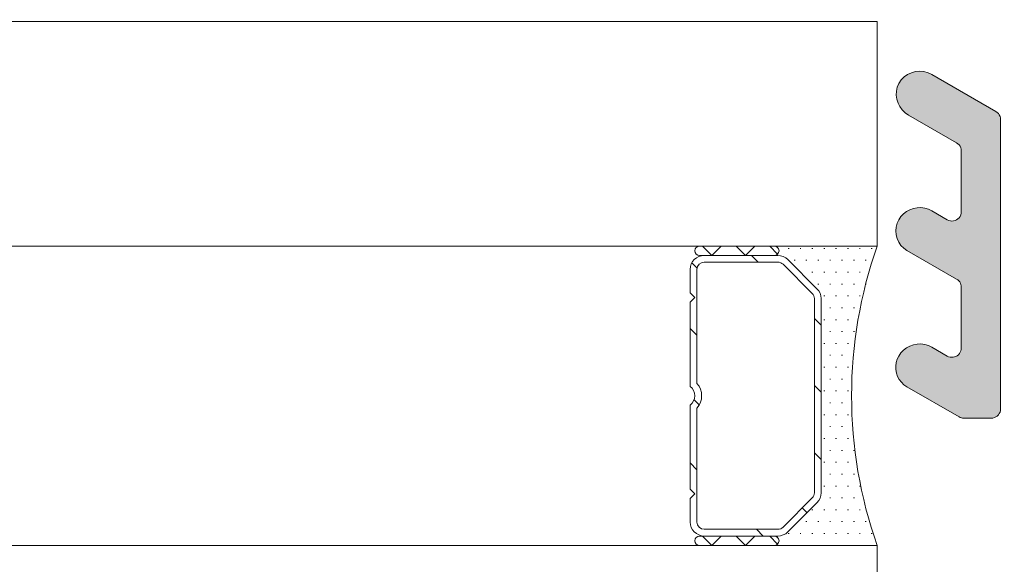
# Model space of a CAD drawing. Header units: metres. Extents: x -3.6 to 84.5, y -11 to 16.8.
# Tile 701 of 1056: x 57.9671 to 58.0198, y -2.894 to -2.8649. Entities that reach past the tile are written whole.
import ezdxf

# ---------------------------------------------------------------- set-up
doc = ezdxf.new("R2010")
doc.units = ezdxf.units.M
doc.header["$MEASUREMENT"] = 0
for name, color, linetype in [('152 - Bemaßung_ Beschriftung.Ausbau', 7, 'Continuous'), ('301 - Elemente.Linie', 7, 'Continuous'), ('302 - Elemente.Schraffur', 7, 'Continuous')]:
    doc.layers.add(name, color=color, linetype=linetype)
doc.styles.add('ERSTELLTER_STIL_2', font='txt')
doc.dimstyles.new('ERSTELLTER_STIL__3', dxfattribs={"dimtxt": 0.1, "dimasz": 0.0532, "dimexe": 0.18, "dimexo": 0.0625, "dimgap": 0, "dimtad": 1, "dimtih": 1, "dimtoh": 1, "dimzin": 0, "dimdsep": 46, "dimtxsty": 'ERSTELLTER_STIL_2', "dimblk": 'ARROWHEAD_2', "dimblk1": 'ARROWHEAD_2', "dimblk2": 'ARROWHEAD_2', "dimcen": 0.09, "dimse1": 1, "dimse2": 1, "dimclrd": 7, "dimclre": 7, "dimclrt": 7, "dimazin": 0, "dimtfac": 1, "dimtdec": 4, "dimtmove": 0, "dimatfit": 3, "dimfxl": 1, "dimtolj": 1, "dimtzin": 0, "dimarcsym": 0})

# ---------------------------------------------------------------- blocks, each defined once
blk = doc.blocks.new('*D275')
at = {"layer": '152 - Bemaßung_ Beschriftung.Ausbau', "color": 7, "linetype": 'Continuous', "lineweight": 5}
for p, q in [((57.12498891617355, -8.637499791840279), (57.12498891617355, -8.532499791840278)), ((57.14519616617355, -8.549999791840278), (57.10478166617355, -8.619999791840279)), ((62.29523225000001, -8.549999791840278), (62.25481775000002, -8.619999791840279)), ((55.50498891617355, -8.584999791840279), (57.12498891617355, -8.584999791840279)), ((57.12498891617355, -8.584999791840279), (62.27502500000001, -8.584999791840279))]:
    blk.add_line(p, q, dxfattribs=at)
at = {"layer": '152 - Bemaßung_ Beschriftung.Ausbau', "color": 7, "lineweight": 5, "char_height": 0.1, "attachment_point": 7, "style": 'ERSTELLTER_STIL_2'}
for s, insert in [('\\A1;{\\pql;\\fArial|b0|i0|c0|p38;5,15}', (59.49109195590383, -8.564999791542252)), ('\\A1;{\\pql;\\fArial|b0|i0|c0|p38;15}', (62.10302300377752, -8.564999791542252))]:
    blk.add_mtext(s, dxfattribs=dict(at, insert=insert))
blk = doc.blocks.new('ARROWHEAD_2')
at = {"color": 0, "linetype": 'Continuous', "lineweight": 0}
for p, q in [((-0.3781315, -0.655), (0.3781315, 0.655)), ((0, 0), (-1, 0))]:
    blk.add_line(p, q, dxfattribs=at)
blk = doc.blocks.new('*D276')
at = {"layer": '152 - Bemaßung_ Beschriftung.Ausbau', "color": 7, "linetype": 'Continuous', "lineweight": 5}
for p, q in [((62.27502500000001, -8.637499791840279), (62.27502500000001, -8.532499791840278)), ((62.42502500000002, -8.637499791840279), (62.42502500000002, -8.532499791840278)), ((62.29523225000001, -8.549999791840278), (62.25481775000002, -8.619999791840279)), ((62.40481775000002, -8.619999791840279), (62.44523225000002, -8.549999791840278)), ((57.12498891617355, -8.584999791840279), (62.27502500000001, -8.584999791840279)), ((62.27502500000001, -8.584999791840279), (62.42502500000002, -8.584999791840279)), ((62.42502500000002, -8.584999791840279), (62.45925500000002, -8.584999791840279))]:
    blk.add_line(p, q, dxfattribs=at)
blk = doc.blocks.new('*D297')
at = {"layer": '152 - Bemaßung_ Beschriftung.Ausbau', "color": 7, "linetype": 'Continuous', "lineweight": 5}
for p, q in [((47.43998899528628, -9.137499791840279), (47.43998899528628, -9.032499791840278)), ((47.46019624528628, -9.049999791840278), (47.41978174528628, -9.119999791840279)), ((62.05523225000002, -9.049999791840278), (62.01481775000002, -9.119999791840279)), ((47.28998899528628, -9.084999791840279), (47.43998899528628, -9.084999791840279)), ((47.43998899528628, -9.084999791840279), (62.03502500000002, -9.08499979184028))]:
    blk.add_line(p, q, dxfattribs=at)
at = {"layer": '152 - Bemaßung_ Beschriftung.Ausbau', "color": 7, "lineweight": 5, "insert": (54.54149326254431, -9.08440541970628), "char_height": 0.1, "attachment_point": 7, "style": 'ERSTELLTER_STIL_2'}
blk.add_mtext('\\A1;{\\pql;\\fArial|b0|i0|c0|p38;14,59\\fArial|b0|i0|c0|p38;\\A1{\\H.66x;\\S5^  ;}}', dxfattribs=at)
blk = doc.blocks.new('*D298')
at = {"layer": '152 - Bemaßung_ Beschriftung.Ausbau', "color": 7, "linetype": 'Continuous', "lineweight": 5}
for p, q in [((62.03502500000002, -9.13749979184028), (62.03502500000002, -9.03249979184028)), ((62.05523225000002, -9.049999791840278), (62.01481775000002, -9.119999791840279)), ((62.29523225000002, -9.049999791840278), (62.25481775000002, -9.119999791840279)), ((47.43998899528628, -9.084999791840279), (62.03502500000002, -9.08499979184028)), ((62.03502500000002, -9.084999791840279), (62.27502500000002, -9.084999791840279))]:
    blk.add_line(p, q, dxfattribs=at)
at = {"layer": '152 - Bemaßung_ Beschriftung.Ausbau', "color": 7, "lineweight": 5, "insert": (62.07913900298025, -9.064999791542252), "char_height": 0.1, "attachment_point": 7, "style": 'ERSTELLTER_STIL_2'}
blk.add_mtext('\\A1;{\\pql;\\fArial|b0|i0|c0|p38;24}', dxfattribs=at)
blk = doc.blocks.new('*D488')
at = {"layer": '152 - Bemaßung_ Beschriftung.Ausbau', "color": 7, "linetype": 'Continuous', "lineweight": 5}
for p, q in [((55.20998899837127, -10.13749979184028), (55.20998899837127, -10.03249979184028)), ((62.42502500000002, -10.13749979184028), (62.42502500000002, -10.03249979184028)), ((55.23019624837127, -10.04999979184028), (55.18978174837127, -10.11999979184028)), ((62.40481775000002, -10.11999979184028), (62.44523225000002, -10.04999979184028)), ((55.10998901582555, -10.08499979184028), (55.20998899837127, -10.08499979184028)), ((55.20998899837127, -10.08499979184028), (62.42502500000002, -10.08499979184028)), ((62.42502500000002, -10.08499979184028), (62.45925500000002, -10.08499979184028))]:
    blk.add_line(p, q, dxfattribs=at)
at = {"layer": '152 - Bemaßung_ Beschriftung.Ausbau', "color": 7, "lineweight": 5, "char_height": 0.1, "attachment_point": 7, "style": 'ERSTELLTER_STIL_2'}
for s, insert in [('\\A1;{\\pql;\\fArial|b0|i0|c0|p38;7,21\\fArial|b0|i0|c0|p38;\\A1{\\H.66x;\\S5^  ;}}', (58.73532199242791, -10.08440541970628)), ('\\A1;{\\pql;\\fArial|b0|i0|c0|p38;10}', (55.23021900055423, -10.06499979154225))]:
    blk.add_mtext(s, dxfattribs=dict(at, insert=insert))
blk = doc.blocks.new('*D526')
at = {"layer": '152 - Bemaßung_ Beschriftung.Ausbau', "color": 7, "linetype": 'Continuous', "lineweight": 5}
for p, q in [((54.6799889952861, -9.637499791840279), (54.6799889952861, -9.532499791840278)), ((54.7001962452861, -9.549999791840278), (54.6597817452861, -9.619999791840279)), ((58.00019624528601, -9.549999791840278), (57.95978174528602, -9.619999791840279)), ((54.37998899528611, -9.584999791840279), (54.6799889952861, -9.584999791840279)), ((54.6799889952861, -9.584999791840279), (57.97998899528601, -9.584999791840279))]:
    blk.add_line(p, q, dxfattribs=at)
at = {"layer": '152 - Bemaßung_ Beschriftung.Ausbau', "color": 7, "lineweight": 5, "insert": (56.19695999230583, -9.564999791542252), "char_height": 0.1, "attachment_point": 7, "style": 'ERSTELLTER_STIL_2'}
blk.add_mtext('\\A1;{\\pql;\\fArial|b0|i0|c0|p38;3,30}', dxfattribs=at)
blk = doc.blocks.new('*D527')
at = {"layer": '152 - Bemaßung_ Beschriftung.Ausbau', "color": 7, "linetype": 'Continuous', "lineweight": 5}
for p, q in [((57.97998899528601, -9.637499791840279), (57.97998899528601, -9.532499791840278)), ((58.00019624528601, -9.549999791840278), (57.95978174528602, -9.619999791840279)), ((58.30019624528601, -9.549999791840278), (58.25978174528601, -9.619999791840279)), ((54.6799889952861, -9.584999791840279), (57.97998899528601, -9.584999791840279)), ((57.97998899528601, -9.584999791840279), (58.27998899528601, -9.584999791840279))]:
    blk.add_line(p, q, dxfattribs=at)
at = {"layer": '152 - Bemaßung_ Beschriftung.Ausbau', "color": 7, "lineweight": 5, "insert": (58.05410299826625, -9.564999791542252), "char_height": 0.1, "attachment_point": 7, "style": 'ERSTELLTER_STIL_2'}
blk.add_mtext('\\A1;{\\pql;\\fArial|b0|i0|c0|p38;30}', dxfattribs=at)
blk = doc.blocks.new('*D528')
at = {"layer": '152 - Bemaßung_ Beschriftung.Ausbau', "color": 7, "linetype": 'Continuous', "lineweight": 5}
for p, q in [((58.27998899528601, -9.637499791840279), (58.27998899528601, -9.532499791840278)), ((58.30019624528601, -9.549999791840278), (58.25978174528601, -9.619999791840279)), ((61.60019624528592, -9.549999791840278), (61.55978174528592, -9.619999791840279)), ((57.97998899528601, -9.584999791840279), (58.27998899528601, -9.584999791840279)), ((58.27998899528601, -9.584999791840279), (61.57998899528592, -9.584999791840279))]:
    blk.add_line(p, q, dxfattribs=at)
at = {"layer": '152 - Bemaßung_ Beschriftung.Ausbau', "color": 7, "lineweight": 5, "insert": (59.79695999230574, -9.564999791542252), "char_height": 0.1, "attachment_point": 7, "style": 'ERSTELLTER_STIL_2'}
blk.add_mtext('\\A1;{\\pql;\\fArial|b0|i0|c0|p38;3,30}', dxfattribs=at)
blk = doc.blocks.new('*D644')
at = {"layer": '152 - Bemaßung_ Beschriftung.Ausbau', "color": 7, "linetype": 'Continuous', "lineweight": 5}
for p, q in [((-0.1649999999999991, -10.63749979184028), (-0.1649999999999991, -10.53249979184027)), ((62.42502500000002, -10.63749979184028), (62.42502500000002, -10.53249979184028)), ((-0.1447927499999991, -10.54999979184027), (-0.1852072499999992, -10.61999979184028)), ((62.40481775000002, -10.61999979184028), (62.44523225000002, -10.54999979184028)), ((-0.1992299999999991, -10.58499979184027), (-0.1649999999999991, -10.58499979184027)), ((-0.1649999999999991, -10.58499979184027), (62.42502500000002, -10.58499979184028)), ((62.42502500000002, -10.58499979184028), (62.45925500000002, -10.58499979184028))]:
    blk.add_line(p, q, dxfattribs=at)
at = {"layer": '152 - Bemaßung_ Beschriftung.Ausbau', "color": 7, "lineweight": 5, "insert": (30.95904100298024, -10.56499979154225), "char_height": 0.1, "attachment_point": 7, "style": 'ERSTELLTER_STIL_2'}
blk.add_mtext('\\A1;{\\pql;\\fArial|b0|i0|c0|p38;62,59}', dxfattribs=at)

msp = doc.modelspace()

# ---------------------------------------------------------------- hatches: boundary and pattern name
at = {"layer": '302 - Elemente.Schraffur', "linetype": 'Continuous', "lineweight": 5}
msp.add_hatch(color=7, dxfattribs=at).paths.add_polyline_path([(58.01466130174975, -2.86999318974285), (58.01723880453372, -2.871481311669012), (58.01731019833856, -2.871531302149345), (58.01737182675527, -2.871592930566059), (58.01742181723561, -2.871664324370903), (58.01745865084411, -2.871743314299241), (58.01748120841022, -2.87182750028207), (58.01748880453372, -2.871914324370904), (58.01748880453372, -2.875159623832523), (58.01748120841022, -2.875246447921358), (58.01745865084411, -2.875330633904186), (58.01742181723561, -2.875409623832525), (58.01737182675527, -2.875481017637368), (58.01731019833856, -2.875542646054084), (58.01723880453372, -2.875592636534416), (58.01715981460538, -2.875629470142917), (58.01707562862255, -2.87565202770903), (58.01698880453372, -2.875659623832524), (58.01690198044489, -2.87565202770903), (58.01681779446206, -2.875629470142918), (58.01673880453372, -2.875592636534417), (58.01591463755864, -2.875116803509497), (58.01573051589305, -2.87502898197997), (58.0155349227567, -2.874971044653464), (58.01533267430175, -2.874944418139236), (58.01512875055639, -2.874949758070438), (58.0149281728, -2.87498693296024), (58.01473587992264, -2.875055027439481), (58.01455660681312, -2.875152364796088), (58.01439476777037, -2.875276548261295), (58.01425434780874, -2.875424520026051), (58.01413880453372, -2.875592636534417), (58.01405040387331, -2.875782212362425), (58.01399626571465, -2.875984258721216), (58.01397803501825, -2.876192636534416), (58.01399626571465, -2.876401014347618), (58.01405040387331, -2.876603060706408), (58.01413880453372, -2.876792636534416), (58.01425878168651, -2.876963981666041), (58.01440668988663, -2.877111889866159), (58.01457803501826, -2.877231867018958), (58.01723880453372, -2.878768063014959), (58.01730054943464, -2.878810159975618), (58.01735533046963, -2.878860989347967), (58.01740192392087, -2.87891941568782), (58.01743928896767, -2.878984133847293), (58.01746659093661, -2.879053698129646), (58.01748321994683, -2.879126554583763), (58.01748880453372, -2.879201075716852), (58.01748880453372, -2.882446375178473), (58.01748232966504, -2.882526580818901), (58.01746307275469, -2.882604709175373), (58.01743153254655, -2.882678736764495), (58.01738852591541, -2.882746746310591), (58.01733516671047, -2.882806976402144), (58.01727283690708, -2.882857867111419), (58.01720315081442, -2.882898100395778), (58.01712791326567, -2.882926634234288), (58.01704907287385, -2.882942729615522), (58.01696867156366, -2.882945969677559), (58.01688879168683, -2.882936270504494), (58.01681150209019, -2.882913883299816), (58.01673880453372, -2.882879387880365), (58.01591463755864, -2.882403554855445), (58.01573051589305, -2.882315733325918), (58.0155349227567, -2.882257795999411), (58.01533267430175, -2.882231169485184), (58.01512875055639, -2.882236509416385), (58.0149281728, -2.882273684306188), (58.01473587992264, -2.882341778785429), (58.01455660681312, -2.882439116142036), (58.01439476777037, -2.882563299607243), (58.01425434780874, -2.882711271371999), (58.01413880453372, -2.882879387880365), (58.01405773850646, -2.883049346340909), (58.01400425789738, -2.883229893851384), (58.01397967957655, -2.883416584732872), (58.01398460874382, -2.883604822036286), (58.01401892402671, -2.883789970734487), (58.01408178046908, -2.883967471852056), (58.01417163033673, -2.884132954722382), (58.01428626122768, -2.884282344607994), (58.014422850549, -2.884411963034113), (58.01457803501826, -2.884518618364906), (58.01737277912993, -2.886132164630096), (58.01743143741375, -2.88616109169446), (58.01749336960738, -2.886182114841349), (58.01755751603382, -2.886194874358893), (58.01762277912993, -2.886199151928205), (58.01908880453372, -2.886199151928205), (58.01917562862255, -2.886191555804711), (58.01925981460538, -2.886168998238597), (58.01933880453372, -2.886132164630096), (58.01941019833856, -2.886082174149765), (58.01947182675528, -2.886020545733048), (58.01952181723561, -2.885949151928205), (58.01955865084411, -2.885870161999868), (58.01958120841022, -2.885785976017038), (58.01958880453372, -2.885699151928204), (58.01958880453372, -2.870240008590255), (58.01958120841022, -2.870153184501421), (58.01955865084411, -2.87006899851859), (58.01952181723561, -2.869990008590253), (58.01947182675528, -2.86991861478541), (58.01941019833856, -2.869856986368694), (58.01933880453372, -2.869806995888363), (58.01591463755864, -2.867830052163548), (58.01570926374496, -2.867734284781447), (58.0154903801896, -2.867675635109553), (58.01526463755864, -2.867655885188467), (58.01503889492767, -2.867675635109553), (58.01482001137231, -2.867734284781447), (58.01461463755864, -2.867830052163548), (58.01442901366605, -2.867960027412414), (58.01426877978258, -2.868120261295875), (58.01413880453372, -2.868305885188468), (58.01406215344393, -2.868507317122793), (58.014019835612, -2.868718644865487), (58.01401301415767, -2.868934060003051), (58.01404187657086, -2.869147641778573), (58.01410562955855, -2.86935351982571), (58.01420252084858, -2.86954603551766), (58.01432988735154, -2.869719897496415), (58.01448422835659, -2.86987032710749)])

# ---------------------------------------------------------------- linework, layer by layer
at = {"layer": '301 - Elemente.Linie', "color": 7, "linetype": 'Continuous', "lineweight": 5}
for p, q in [((58.01298899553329, -2.864999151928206), (55.29698899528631, -2.864999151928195)), ((58.01298899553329, -2.864999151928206), (58.01298899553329, -2.876999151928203)), ((55.29698899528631, -2.876999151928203), (58.01298899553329, -2.876999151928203)), ((58.01298899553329, -2.876999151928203), (55.29698899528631, -2.876999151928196)), ((58.00748899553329, -2.876999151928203), (58.0034889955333, -2.876999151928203)), ((58.00414689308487, -2.877499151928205), (58.00364689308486, -2.876999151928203)), ((58.00464689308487, -2.876999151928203), (58.00414689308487, -2.877499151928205)), ((58.00594294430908, -2.877499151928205), (58.00544294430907, -2.876999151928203)), ((58.00644294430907, -2.876999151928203), (58.00594294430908, -2.877499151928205)), ((58.00766577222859, -2.877425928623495), (58.00723899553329, -2.876999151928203)), ((58.01298899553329, -2.876999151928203), (58.00748899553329, -2.876999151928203)), ((58.0034889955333, -2.877499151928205), (58.00748899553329, -2.877499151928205)), ((58.00767833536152, -2.877499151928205), (58.0037389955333, -2.877499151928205)), ((58.00626530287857, -2.877499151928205), (58.00662530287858, -2.877859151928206)), ((58.00748899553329, -2.877499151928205), (58.00767833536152, -2.877499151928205)), ((58.00822649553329, -2.877124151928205), (58.00827649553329, -2.877124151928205)), ((58.0088614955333, -2.877124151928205), (58.0089114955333, -2.877124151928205)), ((58.0094964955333, -2.877124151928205), (58.00954649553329, -2.877124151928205)), ((58.01013149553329, -2.877124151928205), (58.01018149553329, -2.877124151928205)), ((58.01076649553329, -2.877124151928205), (58.01081649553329, -2.877124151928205)), ((58.01140149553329, -2.877124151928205), (58.01145149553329, -2.877124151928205)), ((58.01203649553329, -2.877124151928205), (58.0120864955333, -2.877124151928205)), ((58.0126714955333, -2.877124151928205), (58.0127214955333, -2.877124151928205)), ((58.00307481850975, -2.877900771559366), (58.00335500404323, -2.878180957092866)), ((58.00767833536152, -2.877859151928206), (58.0037389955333, -2.877859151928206)), ((58.00951476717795, -2.879534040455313), (58.00795410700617, -2.877973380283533)), ((58.00820866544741, -2.877718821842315), (58.00976932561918, -2.879279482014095)), ((58.00976932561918, -2.879279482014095), (58.00820866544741, -2.877718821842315)), ((58.00854399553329, -2.877759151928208), (58.00859399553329, -2.877759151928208)), ((58.00917899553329, -2.877759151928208), (58.00922899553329, -2.877759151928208)), ((58.00981399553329, -2.877759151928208), (58.00986399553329, -2.877759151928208)), ((58.0104489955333, -2.877759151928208), (58.0104989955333, -2.877759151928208)), ((58.0110839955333, -2.877759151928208), (58.0111339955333, -2.877759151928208)), ((58.0117189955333, -2.877759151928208), (58.0117689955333, -2.877759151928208)), ((58.0123539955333, -2.877759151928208), (58.0124039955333, -2.877759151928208)), ((58.00298899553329, -2.878249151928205), (58.00298899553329, -2.879499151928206)), ((58.00334899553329, -2.878249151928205), (58.00334899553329, -2.884341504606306)), ((58.0094964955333, -2.878394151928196), (58.00954649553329, -2.878394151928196)), ((58.01013149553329, -2.878394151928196), (58.01018149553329, -2.878394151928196)), ((58.01076649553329, -2.878394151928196), (58.01081649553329, -2.878394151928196)), ((58.01140149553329, -2.878394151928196), (58.01145149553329, -2.878394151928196)), ((58.01203649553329, -2.878394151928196), (58.0120864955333, -2.878394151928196)), ((58.00981399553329, -2.879029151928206), (58.00986399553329, -2.879029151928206)), ((58.0104489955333, -2.879029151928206), (58.0104989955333, -2.879029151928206)), ((58.0110839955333, -2.879029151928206), (58.0111339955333, -2.879029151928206)), ((58.0117189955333, -2.879029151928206), (58.0117689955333, -2.879029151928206)), ((58.0123539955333, -2.879029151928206), (58.0124039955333, -2.879029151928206)), ((58.00298899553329, -2.879499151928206), (58.00323899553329, -2.879749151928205)), ((58.00323899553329, -2.879749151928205), (58.00298899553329, -2.879999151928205)), ((58.01013149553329, -2.879664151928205), (58.01018149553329, -2.879664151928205)), ((58.01076649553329, -2.879664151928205), (58.01081649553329, -2.879664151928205)), ((58.01140149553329, -2.879664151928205), (58.01145149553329, -2.879664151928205)), ((58.01203649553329, -2.879664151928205), (58.0120864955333, -2.879664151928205)), ((58.00298899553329, -2.879999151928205), (58.00298899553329, -2.884496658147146)), ((58.00962899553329, -2.890188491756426), (58.00962899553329, -2.879809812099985)), ((58.00998899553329, -2.879809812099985), (58.00998899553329, -2.890188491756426)), ((58.00998899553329, -2.890188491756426), (58.00998899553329, -2.879809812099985)), ((58.0104489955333, -2.880299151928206), (58.0104989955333, -2.880299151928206)), ((58.0110839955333, -2.880299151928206), (58.0111339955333, -2.880299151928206)), ((58.0117189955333, -2.880299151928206), (58.0117689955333, -2.880299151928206)), ((58.00962899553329, -2.880862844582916), (58.00998899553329, -2.881222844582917)), ((58.01013149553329, -2.880934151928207), (58.01018149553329, -2.880934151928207)), ((58.01076649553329, -2.880934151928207), (58.01081649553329, -2.880934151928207)), ((58.01140149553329, -2.880934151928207), (58.01145149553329, -2.880934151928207)), ((58.00298899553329, -2.881407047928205), (58.00334899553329, -2.881767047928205)), ((58.0104489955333, -2.881569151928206), (58.0104989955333, -2.881569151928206)), ((58.0110839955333, -2.881569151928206), (58.0111339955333, -2.881569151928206)), ((58.0117189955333, -2.881569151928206), (58.0117689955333, -2.881569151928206)), ((58.01013149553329, -2.882204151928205), (58.01018149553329, -2.882204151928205)), ((58.01076649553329, -2.882204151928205), (58.01081649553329, -2.882204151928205)), ((58.01140149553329, -2.882204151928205), (58.01145149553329, -2.882204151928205)), ((58.0104489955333, -2.882839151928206), (58.0104989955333, -2.882839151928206)), ((58.0110839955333, -2.882839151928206), (58.0111339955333, -2.882839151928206)), ((58.01013149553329, -2.883474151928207), (58.01018149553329, -2.883474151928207)), ((58.01076649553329, -2.883474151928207), (58.01081649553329, -2.883474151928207)), ((58.01140149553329, -2.883474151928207), (58.01145149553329, -2.883474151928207)), ((58.00962899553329, -2.884454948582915), (58.00998899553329, -2.884814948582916)), ((58.0104489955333, -2.884109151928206), (58.0104989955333, -2.884109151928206)), ((58.0110839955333, -2.884109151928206), (58.0111339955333, -2.884109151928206)), ((58.01013149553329, -2.884744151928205), (58.01018149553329, -2.884744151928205)), ((58.01076649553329, -2.884744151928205), (58.01081649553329, -2.884744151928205)), ((58.01140149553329, -2.884744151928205), (58.01145149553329, -2.884744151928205)), ((58.00298899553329, -2.885501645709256), (58.00298899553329, -2.889999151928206)), ((58.00320192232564, -2.885212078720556), (58.00347275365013, -2.885482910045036)), ((58.0104489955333, -2.885379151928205), (58.0104989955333, -2.885379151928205)), ((58.0110839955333, -2.885379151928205), (58.0111339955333, -2.885379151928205)), ((58.00334899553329, -2.885656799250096), (58.00334899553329, -2.891749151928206)), ((58.01013149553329, -2.886014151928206), (58.01018149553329, -2.886014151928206)), ((58.01076649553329, -2.886014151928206), (58.01081649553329, -2.886014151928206)), ((58.01140149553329, -2.886014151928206), (58.01145149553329, -2.886014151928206)), ((58.0104489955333, -2.886649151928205), (58.0104989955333, -2.886649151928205)), ((58.0110839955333, -2.886649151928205), (58.0111339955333, -2.886649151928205)), ((58.01013149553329, -2.887284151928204), (58.01018149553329, -2.887284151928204)), ((58.01076649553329, -2.887284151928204), (58.01081649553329, -2.887284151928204)), ((58.01140149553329, -2.887284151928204), (58.01145149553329, -2.887284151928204)), ((58.00962899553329, -2.888047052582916), (58.00998899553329, -2.888407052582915)), ((58.0104489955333, -2.887919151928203), (58.0104989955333, -2.887919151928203)), ((58.0110839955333, -2.887919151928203), (58.0111339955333, -2.887919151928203)), ((58.0117189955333, -2.887919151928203), (58.0117689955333, -2.887919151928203)), ((58.00298899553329, -2.888591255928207), (58.00334899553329, -2.888951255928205)), ((58.01013149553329, -2.888554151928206), (58.01018149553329, -2.888554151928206)), ((58.01076649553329, -2.888554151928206), (58.01081649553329, -2.888554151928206)), ((58.01140149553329, -2.888554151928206), (58.01145149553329, -2.888554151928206)), ((58.0104489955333, -2.889189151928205), (58.0104989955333, -2.889189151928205)), ((58.0110839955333, -2.889189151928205), (58.0111339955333, -2.889189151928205)), ((58.0117189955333, -2.889189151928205), (58.0117689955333, -2.889189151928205)), ((58.00298899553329, -2.889999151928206), (58.00323899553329, -2.890249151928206)), ((58.00323899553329, -2.890249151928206), (58.00298899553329, -2.890499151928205)), ((58.01013149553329, -2.889824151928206), (58.01018149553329, -2.889824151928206)), ((58.01076649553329, -2.889824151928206), (58.01081649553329, -2.889824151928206)), ((58.01140149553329, -2.889824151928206), (58.01145149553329, -2.889824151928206)), ((58.01203649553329, -2.889824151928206), (58.0120864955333, -2.889824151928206)), ((58.00298899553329, -2.890499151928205), (58.00298899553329, -2.891749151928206)), ((58.00795410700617, -2.892024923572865), (58.00951476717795, -2.890464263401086)), ((58.00976932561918, -2.890718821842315), (58.00820866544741, -2.892279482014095)), ((58.00820866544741, -2.892279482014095), (58.00976932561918, -2.890718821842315)), ((58.0104489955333, -2.890459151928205), (58.0104989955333, -2.890459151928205)), ((58.0110839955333, -2.890459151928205), (58.0111339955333, -2.890459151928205)), ((58.0117189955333, -2.890459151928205), (58.0117689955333, -2.890459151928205)), ((58.00898443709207, -2.890994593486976), (58.00923899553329, -2.891249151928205)), ((58.0094964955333, -2.891094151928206), (58.00954649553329, -2.891094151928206)), ((58.01013149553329, -2.891094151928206), (58.01018149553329, -2.891094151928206)), ((58.01076649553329, -2.891094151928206), (58.01081649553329, -2.891094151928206)), ((58.01140149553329, -2.891094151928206), (58.01145149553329, -2.891094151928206)), ((58.01203649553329, -2.891094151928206), (58.0120864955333, -2.891094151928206)), ((58.00917899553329, -2.891729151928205), (58.00922899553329, -2.891729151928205)), ((58.00981399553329, -2.891729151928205), (58.00986399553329, -2.891729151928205)), ((58.0104489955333, -2.891729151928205), (58.0104989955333, -2.891729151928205)), ((58.0110839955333, -2.891729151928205), (58.0111339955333, -2.891729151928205)), ((58.0117189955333, -2.891729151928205), (58.0117689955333, -2.891729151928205)), ((58.0123539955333, -2.891729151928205), (58.0124039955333, -2.891729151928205)), ((58.0037389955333, -2.892139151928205), (58.00767833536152, -2.892139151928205)), ((58.00653689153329, -2.892139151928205), (58.00689689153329, -2.892499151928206)), ((58.00822649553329, -2.892364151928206), (58.00827649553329, -2.892364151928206)), ((58.0088614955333, -2.892364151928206), (58.0089114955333, -2.892364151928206)), ((58.0094964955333, -2.892364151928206), (58.00954649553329, -2.892364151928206)), ((58.01013149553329, -2.892364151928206), (58.01018149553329, -2.892364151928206)), ((58.01076649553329, -2.892364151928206), (58.01081649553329, -2.892364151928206)), ((58.01140149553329, -2.892364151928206), (58.01145149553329, -2.892364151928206)), ((58.01203649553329, -2.892364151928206), (58.0120864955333, -2.892364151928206)), ((58.0126714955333, -2.892364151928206), (58.0127214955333, -2.892364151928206)), ((58.00748899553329, -2.892499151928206), (58.0034889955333, -2.892499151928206)), ((58.00414689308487, -2.892999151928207), (58.00364689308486, -2.892499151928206)), ((58.0037389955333, -2.892499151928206), (58.00767833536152, -2.892499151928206)), ((58.00464689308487, -2.892499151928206), (58.00414689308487, -2.892999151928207)), ((58.00594294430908, -2.892999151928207), (58.00544294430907, -2.892499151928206)), ((58.00644294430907, -2.892499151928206), (58.00594294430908, -2.892999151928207)), ((58.00766577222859, -2.892925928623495), (58.00723899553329, -2.892499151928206)), ((58.00767833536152, -2.892499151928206), (58.00748899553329, -2.892499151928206)), ((55.29698899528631, -2.892999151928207), (58.01298899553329, -2.892999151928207)), ((58.01298899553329, -2.892999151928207), (55.29698899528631, -2.892999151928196)), ((58.0034889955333, -2.892999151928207), (58.00748899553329, -2.892999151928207)), ((58.00748899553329, -2.892999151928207), (58.01298899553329, -2.892999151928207)), ((58.01298899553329, -2.892999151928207), (58.01298899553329, -2.900999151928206))]:
    msp.add_line(p, q, dxfattribs=at)
msp.add_lwpolyline([(58.01466130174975, -2.86999318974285), (58.01448422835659, -2.86987032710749), (58.01432988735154, -2.869719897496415), (58.01420252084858, -2.86954603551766), (58.01410562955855, -2.86935351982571), (58.01404187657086, -2.869147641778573), (58.01401301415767, -2.868934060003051), (58.014019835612, -2.868718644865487), (58.01406215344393, -2.868507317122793), (58.01413880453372, -2.868305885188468), (58.01426877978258, -2.868120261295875), (58.01442901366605, -2.867960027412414), (58.01461463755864, -2.867830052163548), (58.01482001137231, -2.867734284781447), (58.01503889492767, -2.867675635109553), (58.01526463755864, -2.867655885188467), (58.0154903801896, -2.867675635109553), (58.01570926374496, -2.867734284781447), (58.01591463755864, -2.867830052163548), (58.01933880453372, -2.869806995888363), (58.01941019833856, -2.869856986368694), (58.01947182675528, -2.86991861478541), (58.01952181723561, -2.869990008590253), (58.01955865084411, -2.87006899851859), (58.01958120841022, -2.870153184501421), (58.01958880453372, -2.870240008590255), (58.01958880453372, -2.885699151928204), (58.01958120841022, -2.885785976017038), (58.01955865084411, -2.885870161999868), (58.01952181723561, -2.885949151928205), (58.01947182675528, -2.886020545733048), (58.01941019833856, -2.886082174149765), (58.01933880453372, -2.886132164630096), (58.01925981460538, -2.886168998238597), (58.01917562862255, -2.886191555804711), (58.01908880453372, -2.886199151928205), (58.01762277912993, -2.886199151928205), (58.01755751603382, -2.886194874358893), (58.01749336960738, -2.886182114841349), (58.01743143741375, -2.88616109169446), (58.01737277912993, -2.886132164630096), (58.01457803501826, -2.884518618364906), (58.014422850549, -2.884411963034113), (58.01428626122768, -2.884282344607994), (58.01417163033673, -2.884132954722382), (58.01408178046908, -2.883967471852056), (58.01401892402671, -2.883789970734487), (58.01398460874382, -2.883604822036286), (58.01397967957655, -2.883416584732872), (58.01400425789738, -2.883229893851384), (58.01405773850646, -2.883049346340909), (58.01413880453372, -2.882879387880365), (58.01425434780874, -2.882711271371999), (58.01439476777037, -2.882563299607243), (58.01455660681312, -2.882439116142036), (58.01473587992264, -2.882341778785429), (58.0149281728, -2.882273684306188), (58.01512875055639, -2.882236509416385), (58.01533267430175, -2.882231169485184), (58.0155349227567, -2.882257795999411), (58.01573051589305, -2.882315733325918), (58.01591463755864, -2.882403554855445), (58.01673880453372, -2.882879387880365), (58.01681150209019, -2.882913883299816), (58.01688879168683, -2.882936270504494), (58.01696867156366, -2.882945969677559), (58.01704907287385, -2.882942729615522), (58.01712791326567, -2.882926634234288), (58.01720315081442, -2.882898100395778), (58.01727283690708, -2.882857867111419), (58.01733516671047, -2.882806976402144), (58.01738852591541, -2.882746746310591), (58.01743153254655, -2.882678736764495), (58.01746307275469, -2.882604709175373), (58.01748232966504, -2.882526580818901), (58.01748880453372, -2.882446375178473), (58.01748880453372, -2.879201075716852), (58.01748321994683, -2.879126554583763), (58.01746659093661, -2.879053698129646), (58.01743928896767, -2.878984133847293), (58.01740192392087, -2.87891941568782), (58.01735533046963, -2.878860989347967), (58.01730054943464, -2.878810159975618), (58.01723880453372, -2.878768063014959), (58.01457803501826, -2.877231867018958), (58.01440668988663, -2.877111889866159), (58.01425878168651, -2.876963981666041), (58.01413880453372, -2.876792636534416), (58.01405040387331, -2.876603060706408), (58.01399626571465, -2.876401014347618), (58.01397803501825, -2.876192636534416), (58.01399626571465, -2.875984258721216), (58.01405040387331, -2.875782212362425), (58.01413880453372, -2.875592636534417), (58.01425434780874, -2.875424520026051), (58.01439476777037, -2.875276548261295), (58.01455660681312, -2.875152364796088), (58.01473587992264, -2.875055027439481), (58.0149281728, -2.87498693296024), (58.01512875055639, -2.874949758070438), (58.01533267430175, -2.874944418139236), (58.0155349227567, -2.874971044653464), (58.01573051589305, -2.87502898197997), (58.01591463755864, -2.875116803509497), (58.01673880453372, -2.875592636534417), (58.01681779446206, -2.875629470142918), (58.01690198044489, -2.87565202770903), (58.01698880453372, -2.875659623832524), (58.01707562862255, -2.87565202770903), (58.01715981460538, -2.875629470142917), (58.01723880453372, -2.875592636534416), (58.01731019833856, -2.875542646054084), (58.01737182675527, -2.875481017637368), (58.01742181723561, -2.875409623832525), (58.01745865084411, -2.875330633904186), (58.01748120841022, -2.875246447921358), (58.01748880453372, -2.875159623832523), (58.01748880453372, -2.871914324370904), (58.01748120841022, -2.87182750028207), (58.01745865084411, -2.871743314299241), (58.01742181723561, -2.871664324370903), (58.01737182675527, -2.871592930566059), (58.01731019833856, -2.871531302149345), (58.01723880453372, -2.871481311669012)], close=True, dxfattribs=at)
for centre, radius, start, end in [((58.0034889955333, -2.877249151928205), 0.0002500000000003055, 90, 270), ((58.00748899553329, -2.877249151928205), 0.0002500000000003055, 270, 90), ((58.00748899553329, -2.877249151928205), 0.0002500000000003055, 270, 90), ((58.03566165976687, -2.884999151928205), 0.02404266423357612, 160.5647220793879, 199.4352779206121), ((58.00373899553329, -2.878249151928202), 0.0007499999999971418, 90, 180), ((58.00767833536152, -2.878249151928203), 0.000749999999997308, 45.00000000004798, 90), ((58.00767833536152, -2.878249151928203), 0.000749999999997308, 45.00000000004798, 90), ((58.00373899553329, -2.878249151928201), 0.0003899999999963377, 90, 180), ((58.00767833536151, -2.878249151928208), 0.0003900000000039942, 44.99999999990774, 90), ((58.00923899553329, -2.879809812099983), 0.0003899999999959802, 0, 45.00000000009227), ((58.00923899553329, -2.879809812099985), 0.0007500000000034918, 0, 44.99999999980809), ((58.00923899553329, -2.879809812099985), 0.0007500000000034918, 0, 44.99999999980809), ((58.00260899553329, -2.884999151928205), 0.0009900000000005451, 318.3721036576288, 41.62789634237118), ((58.00260899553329, -2.884999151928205), 0.0006299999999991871, 307.0976018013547, 52.9023981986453), ((58.00923899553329, -2.890188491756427), 0.0003899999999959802, 314.9999999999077, 0), ((58.00923899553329, -2.890188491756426), 0.0007500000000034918, 315.0000000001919, 0), ((58.00923899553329, -2.890188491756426), 0.0007500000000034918, 315.0000000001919, 0), ((58.00373899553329, -2.891749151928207), 0.0007499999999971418, 180, 270), ((58.00373899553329, -2.891749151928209), 0.0003899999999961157, 180, 270), ((58.00767833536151, -2.891749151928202), 0.0003900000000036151, 270, 315.0000000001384), ((58.00767833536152, -2.891749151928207), 0.000749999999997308, 270, 314.999999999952), ((58.00767833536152, -2.891749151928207), 0.000749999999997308, 270, 314.999999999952), ((58.0034889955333, -2.892749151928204), 0.0002500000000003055, 90, 270), ((58.00748899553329, -2.892749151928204), 0.0002500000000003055, 270, 90), ((58.00748899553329, -2.892749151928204), 0.0002500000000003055, 270, 90)]:
    msp.add_arc(centre, radius, start, end, dxfattribs=at)

# ---------------------------------------------------------------- dimensions: what is measured, and where the dimension line sits
at = {"layer": '152 - Bemaßung_ Beschriftung.Ausbau', "color": 7, "linetype": 'Continuous', "lineweight": 5}
for base, p1, p2, picture, middle in [((62.03502500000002, -9.084999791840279), (47.43998899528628, 2.935659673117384), (62.03502500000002, 5.53750008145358), '*D297', (54.84455226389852, -9.014999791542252)), ((62.27502500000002, -9.084999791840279), (62.03502500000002, 5.53750008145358), (62.27502500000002, 5.53750008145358), '*D298', (62.15537450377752, -9.014999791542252)), ((62.42502500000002, -10.58499979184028), (-0.1650000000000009, -0.1449999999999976), (62.42502500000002, 5.100000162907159), '*D644', (31.12704150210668, -10.51499979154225)), ((62.42502500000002, -10.08499979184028), (55.20998899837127, -8.08499983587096), (62.42502500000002, 5.100000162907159), '*D488', (59.00026348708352, -10.01499979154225)), ((62.27502500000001, -8.584999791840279), (57.12498891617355, -7.929999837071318), (62.27502500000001, 5.100000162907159), '*D275', (59.62097445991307, -8.514999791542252)), ((62.42502500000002, -8.584999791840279), (62.27502500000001, 5.100000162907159), (62.42502500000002, 5.100000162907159), '*D276', (62.17925850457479, -8.514999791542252)), ((57.97998899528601, -9.584999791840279), (54.6799889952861, 0.699982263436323), (57.97998899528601, 0.249982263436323), '*D526', (56.32684249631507, -9.514999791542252)), ((61.57998899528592, -9.584999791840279), (58.27998899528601, 0.249982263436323), (61.57998899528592, 0.699982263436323), '*D528', (59.92684249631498, -9.514999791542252)), ((58.27998899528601, -9.584999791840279), (57.97998899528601, 0.249982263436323), (58.27998899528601, 0.249982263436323), '*D527', (58.13033849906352, -9.514999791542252))]:
    dim = msp.add_linear_dim(base=base, p1=p1, p2=p2, dimstyle='ERSTELLTER_STIL__3', dxfattribs=at)
    dim.commit()
    dim.dimension.update_dxf_attribs({"geometry": picture, "text_midpoint": middle, "dimtype": 160})

doc.saveas('drawing.dxf')
